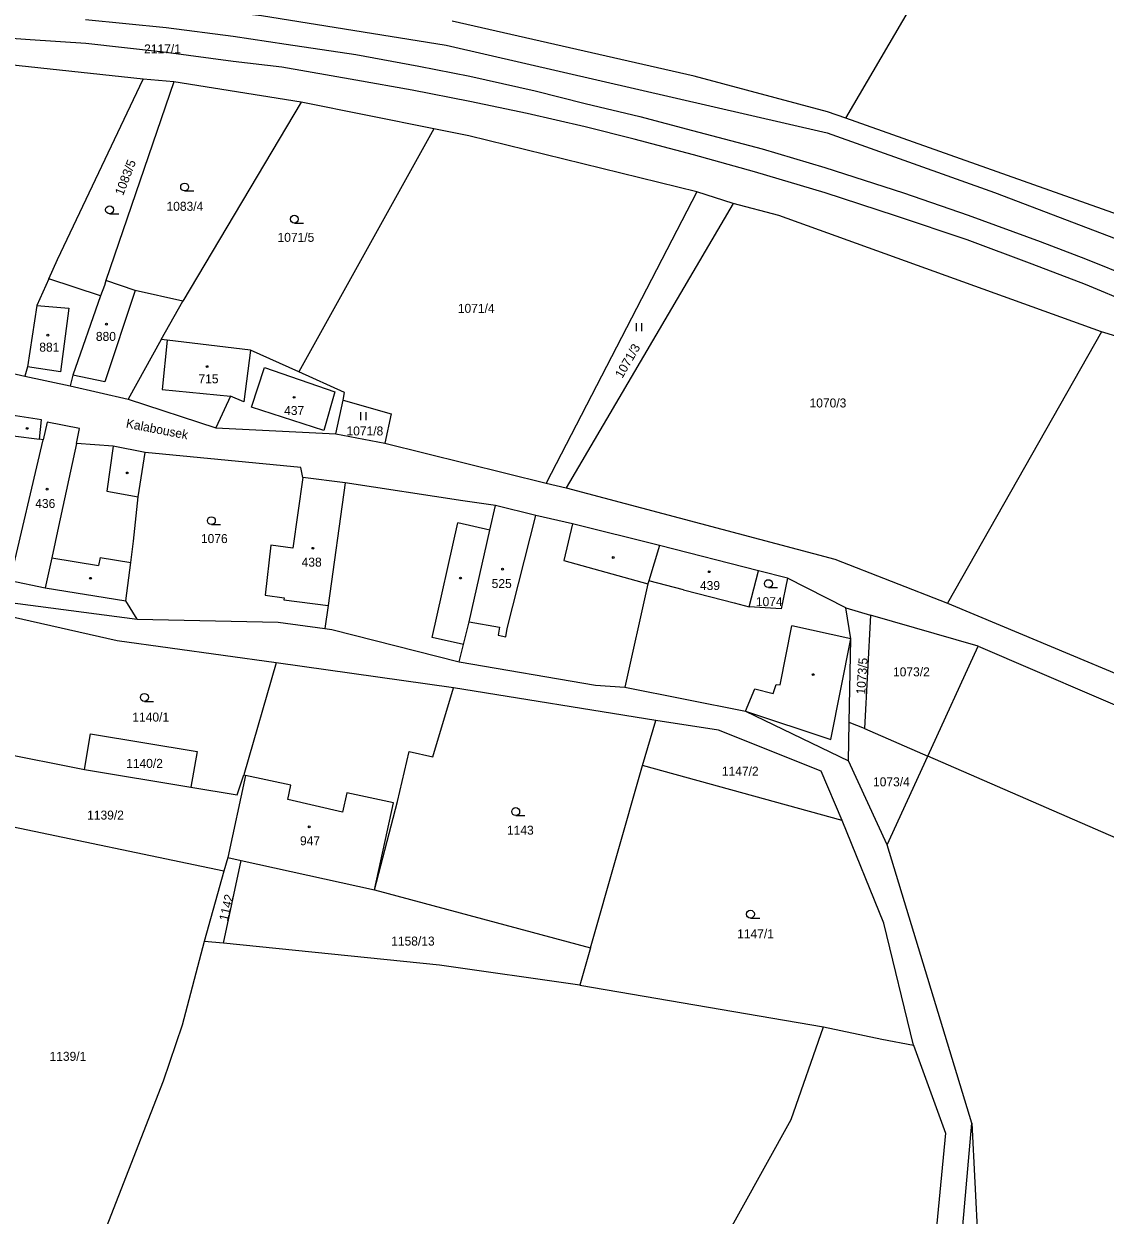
# Model space of a CAD drawing. Extents: x -679220 to -673243, y -1075091 to -1066557.
# Drawn here: x -677727.4 to -677523, y -1069398.2 to -1069172.8 of the extents above; entities that cross this region are included whole.
import ezdxf

# ---------------------------------------------------------------- set-up
doc = ezdxf.new("R2010")
doc.units = 0
for name, color, linetype in [('Hranice parcel', 7, 'Continuous'), ('Parcelní čísla', 7, 'Continuous'), ('Pop  PČ popisy', 7, 'Continuous'), ('Poz předměty', 7, 'Continuous'), ('Vnitřní kresba', 7, 'Continuous'), ('Značky budov', 7, 'Continuous'), ('Značky kultur', 7, 'Continuous')]:
    doc.layers.add(name, color=color, linetype=linetype)

msp = doc.modelspace()

# ---------------------------------------------------------------- linework, layer by layer
at = {"layer": 'Hranice parcel'}
for p, q in [((-677572, -1069190.7), (-677531.99, -1069122.26)), ((-677704.86, -1069183.34), (-677736.34, -1069179.93)), ((-677699.07, -1069183.83), (-677704.86, -1069183.34)), ((-677699.07, -1069183.83), (-677711.96, -1069221.42)), ((-677675.03, -1069187.68), (-677699.07, -1069183.83)), ((-677675.03, -1069187.68), (-677697.39, -1069225.32)), ((-677649.93, -1069192.71), (-677675.03, -1069187.68)), ((-677649.93, -1069192.71), (-677675.44, -1069238.67)), ((-677600.19, -1069204.65), (-677628.65, -1069259.74)), ((-677593.3, -1069206.8), (-677600.19, -1069204.65)), ((-677593.3, -1069206.8), (-677624.91, -1069260.6)), ((-677712.91, -1069224.32), (-677722.72, -1069221.09)), ((-677701.44, -1069232.58), (-677697.39, -1069225.32)), ((-677523.65, -1069231.09), (-677552.78, -1069282.45)), ((-677756.82, -1069232.89), (-677727.23, -1069239.48)), ((-677701.44, -1069232.58), (-677707.71, -1069243.82)), ((-677675.44, -1069238.67), (-677684.58, -1069234.55)), ((-677727.23, -1069239.48), (-677718.66, -1069241.33)), ((-677718.66, -1069241.33), (-677707.71, -1069243.82)), ((-677707.71, -1069243.82), (-677691.16, -1069249.27)), ((-677668.42, -1069250.4), (-677667.08, -1069244)), ((-677691.16, -1069249.27), (-677668.42, -1069250.4)), ((-677668.42, -1069250.4), (-677659.15, -1069252.16)), ((-677659.15, -1069252.16), (-677628.65, -1069259.74)), ((-677628.65, -1069259.74), (-677624.91, -1069260.6)), ((-677588.54, -1069276.28), (-677607.23, -1069271.53)), ((-677583.02, -1069277.68), (-677588.54, -1069276.28)), ((-677572.01, -1069283.33), (-677583.02, -1069277.68)), ((-677736.13, -1069281.48), (-677706.03, -1069285.42)), ((-677572.01, -1069283.33), (-677567.36, -1069284.67)), ((-677567.36, -1069284.67), (-677568.5, -1069306.14)), ((-677547.03, -1069290.53), (-677567.36, -1069284.67)), ((-677556.54, -1069311.35), (-677547.03, -1069290.53)), ((-677679.71, -1069293.7), (-677685.82, -1069314.91)), ((-677646.21, -1069298.44), (-677679.71, -1069293.7)), ((-677607.93, -1069304.64), (-677646.21, -1069298.44)), ((-677610.48, -1069313.16), (-677607.93, -1069304.64)), ((-677571.5, -1069312.27), (-677571.38, -1069305.01)), ((-677568.5, -1069306.14), (-677571.38, -1069305.01)), ((-677568.5, -1069306.14), (-677556.54, -1069311.35)), ((-677734.78, -1069310.12), (-677715.97, -1069313.88)), ((-677564.2, -1069328.13), (-677556.54, -1069311.35)), ((-677715.97, -1069313.88), (-677695.84, -1069317.23)), ((-677620.29, -1069347.63), (-677610.48, -1069313.16)), ((-677572.69, -1069323.51), (-677610.48, -1069313.16)), ((-677564.2, -1069328.13), (-677571.5, -1069312.27)), ((-677689.61, -1069333.12), (-677737.55, -1069323.12)), ((-677548.21, -1069380.81), (-677564.2, -1069328.13)), ((-677689.68, -1069346.73), (-677686.34, -1069331.12)), ((-677688.89, -1069330.56), (-677689.61, -1069333.12)), ((-677688.89, -1069330.56), (-677686.34, -1069331.12)), ((-677686.34, -1069331.12), (-677661.13, -1069336.62)), ((-677689.61, -1069333.12), (-677693.37, -1069346.39)), ((-677661.13, -1069336.62), (-677620.29, -1069347.63)), ((-677689.68, -1069346.73), (-677693.37, -1069346.39)), ((-677620.29, -1069347.63), (-677622.33, -1069354.7)), ((-677622.33, -1069354.7), (-677576.22, -1069362.57)), ((-677548.21, -1069380.81), (-677546.35, -1069417.99))]:
    msp.add_line(p, q, dxfattribs=at)
for points in [[(-677771.47, -1069164.75), (-677768.69, -1069166.68), (-677726.46, -1069166.38), (-677682.49, -1069171.26), (-677647.56, -1069176.91), (-677575.55, -1069193.45), (-677543.91, -1069204.73), (-677516.93, -1069215.01), (-677490.2, -1069225.56), (-677463.81, -1069237.37), (-677452.93, -1069243.54), (-677426.19, -1069257.01), (-677389.2, -1069278.58), (-677337.49, -1069313.91), (-677303.18, -1069340.43), (-677258.49, -1069379.12), (-677213.48, -1069429.25), (-677176.58, -1069470.98), (-677152.41, -1069505.2), (-677121.29, -1069555.74)], [(-677572, -1069190.7), (-677575.49, -1069189.46), (-677600.69, -1069182.75), (-677646.45, -1069172.37)], [(-677722.72, -1069221.09), (-677721.09, -1069217.44), (-677704.86, -1069183.34)], [(-677600.19, -1069204.65), (-677643.27, -1069194.04), (-677649.93, -1069192.71)], [(-677510.88, -1069212.74), (-677516.54, -1069210.38), (-677543.41, -1069200.82), (-677572, -1069190.7)], [(-677523.65, -1069231.09), (-677584.71, -1069209.13), (-677593.3, -1069206.8)], [(-677722.72, -1069221.09), (-677724.98, -1069226.13), (-677726.77, -1069237.75), (-677727.23, -1069239.48)], [(-677711.96, -1069221.42), (-677712.21, -1069222.34), (-677712.91, -1069224.32)], [(-677697.39, -1069225.32), (-677706.39, -1069223.28), (-677711.96, -1069221.42)], [(-677712.91, -1069224.32), (-677718.19, -1069239.3), (-677718.66, -1069241.33)], [(-677468.19, -1069255.96), (-677510.6, -1069235.08), (-677523.65, -1069231.09)], [(-677684.58, -1069234.55), (-677700.32, -1069232.71), (-677701.44, -1069232.58)], [(-677684.58, -1069234.55), (-677685.81, -1069244.36), (-677688.35, -1069243.25), (-677691.16, -1069249.27)], [(-677667.08, -1069244), (-677666.78, -1069242.57), (-677675.44, -1069238.67)], [(-677723.81, -1069251.54), (-677724.49, -1069251.43), (-677724.08, -1069247.76), (-677728.98, -1069247), (-677736.19, -1069245.79), (-677759.85, -1069243.66)], [(-677667.08, -1069244), (-677657.99, -1069246.63), (-677659.15, -1069252.16)], [(-677704.47, -1069253.92), (-677710.57, -1069252.7), (-677717.5, -1069252.21), (-677716.89, -1069249.4), (-677723.02, -1069248.17), (-677723.81, -1069251.54)], [(-677736.13, -1069281.48), (-677735.92, -1069278.12), (-677730.02, -1069278.11), (-677723.81, -1069251.54)], [(-677706.03, -1069285.42), (-677708.13, -1069282), (-677707.23, -1069274.75), (-677706.72, -1069270.68), (-677705.83, -1069262.3), (-677704.47, -1069253.92)], [(-677674.71, -1069258.65), (-677675.05, -1069256.75), (-677704.47, -1069253.92)], [(-677674.71, -1069258.65), (-677676.58, -1069272.02), (-677680.75, -1069271.48), (-677681.79, -1069280.92), (-677678.22, -1069281.39), (-677678.27, -1069281.78), (-677669.92, -1069282.88), (-677670.53, -1069287.21)], [(-677638.26, -1069263.96), (-677644.43, -1069263.08), (-677666.67, -1069259.65), (-677674.71, -1069258.65)], [(-677624.91, -1069260.6), (-677574.11, -1069274.09), (-677552.78, -1069282.45)], [(-677645.12, -1069293.53), (-677644.3, -1069290.26), (-677643.21, -1069285.94), (-677639.31, -1069268.61), (-677638.26, -1069263.96)], [(-677607.23, -1069271.53), (-677623.67, -1069267.45), (-677630.6, -1069265.85), (-677638.26, -1069263.96)], [(-677607.23, -1069271.53), (-677609.26, -1069278.18), (-677609.47, -1069278.79), (-677613.82, -1069298.33)], [(-677583.02, -1069277.68), (-677584.24, -1069283.48), (-677590.3, -1069283.13), (-677588.54, -1069276.28)], [(-677552.78, -1069282.45), (-677542.85, -1069286.56), (-677506.95, -1069301.62), (-677503.85, -1069302.74)], [(-677679.71, -1069293.7), (-677709.81, -1069289.58), (-677729.58, -1069285.1)], [(-677571.38, -1069305.01), (-677571.08, -1069289.18), (-677572.01, -1069283.33)], [(-677706.03, -1069285.42), (-677679.34, -1069286.01), (-677670.53, -1069287.21)], [(-677670.53, -1069287.21), (-677669.17, -1069287.4), (-677645.12, -1069293.53)], [(-677547.03, -1069290.53), (-677514.43, -1069304.54), (-677505.17, -1069308.36)], [(-677645.12, -1069293.53), (-677619.37, -1069297.92), (-677613.82, -1069298.33)], [(-677661.13, -1069336.62), (-677656.79, -1069319.94), (-677654.57, -1069310.51), (-677650.12, -1069311.46), (-677646.21, -1069298.44)], [(-677613.82, -1069298.33), (-677591.02, -1069302.87), (-677571.5, -1069312.27)], [(-677572.69, -1069323.51), (-677576.71, -1069314.21), (-677596.09, -1069306.44), (-677607.93, -1069304.64)], [(-677715.97, -1069313.88), (-677714.86, -1069307.14), (-677694.69, -1069310.45), (-677695.84, -1069317.23)], [(-677412.6, -1069367.13), (-677457.48, -1069354.46), (-677556.54, -1069311.35)], [(-677695.84, -1069317.23), (-677687.08, -1069318.68), (-677685.82, -1069314.91)], [(-677685.82, -1069314.91), (-677685.5, -1069315.03), (-677688.89, -1069330.56)], [(-677559.22, -1069366.05), (-677564.82, -1069342.95), (-677572.69, -1069323.51)], [(-677693.37, -1069346.39), (-677697.48, -1069362.25), (-677701.11, -1069372.84), (-677720.33, -1069422.21)], [(-677622.33, -1069354.7), (-677648.85, -1069350.91), (-677689.68, -1069346.73)], [(-677697.67, -1069604.34), (-677636.23, -1069478.16), (-677612.7, -1069429.2), (-677596.7, -1069405.98), (-677582.35, -1069380.09), (-677576.22, -1069362.57)], [(-677576.22, -1069362.57), (-677565.2, -1069364.88), (-677559.22, -1069366.05)], [(-677559.22, -1069366.05), (-677553.15, -1069382.64), (-677556.36, -1069416.13), (-677551.5, -1069420.88), (-677579.43, -1069494.93), (-677590.2, -1069519.74), (-677591.88, -1069527.82), (-677611.25, -1069573.38), (-677634.22, -1069601.55), (-677661.36, -1069635.01)], [(-677546.35, -1069417.99), (-677551.3, -1069416.02), (-677548.21, -1069380.81)]]:
    msp.add_lwpolyline(points, dxfattribs=at)
at = {"layer": 'Poz předměty'}
for p, q in [((-677715.75, -1069172.05), (-677700.53, -1069173.56)), ((-677726.25, -1069175.9), (-677740.9, -1069174.75)), ((-677700.53, -1069173.56), (-677687.87, -1069175.21)), ((-677715.73, -1069176.59), (-677726.25, -1069175.9)), ((-677700.51, -1069178.25), (-677715.73, -1069176.59)), ((-677687.87, -1069175.21), (-677677.83, -1069176.68)), ((-677677.83, -1069176.68), (-677664.64, -1069178.65)), ((-677687.85, -1069179.97), (-677700.51, -1069178.25)), ((-677664.64, -1069178.65), (-677652.74, -1069180.87)), ((-677678.67, -1069181.06), (-677687.85, -1069179.97)), ((-677664.65, -1069183.49), (-677678.67, -1069181.06)), ((-677652.74, -1069180.87), (-677643.14, -1069182.75)), ((-677654.01, -1069185.41), (-677664.65, -1069183.49)), ((-677643.14, -1069182.75), (-677630.76, -1069185.53)), ((-677643.12, -1069187.55), (-677654.01, -1069185.41)), ((-677630.76, -1069185.53), (-677621.31, -1069187.89)), ((-677632.28, -1069189.81), (-677643.12, -1069187.55)), ((-677621.31, -1069187.89), (-677610.99, -1069190.36)), ((-677621.3, -1069192.33), (-677632.28, -1069189.81)), ((-677610.99, -1069190.36), (-677601.02, -1069193.04)), ((-677612.01, -1069194.66), (-677621.3, -1069192.33)), ((-677600.79, -1069197.62), (-677612.01, -1069194.66)), ((-677601.02, -1069193.04), (-677587.86, -1069196.49)), ((-677587.86, -1069196.49), (-677575.97, -1069200.01)), ((-677589.28, -1069200.83), (-677600.79, -1069197.62)), ((-677575.95, -1069204.81), (-677589.28, -1069200.83)), ((-677575.97, -1069200.01), (-677561.12, -1069204.83)), ((-677562.62, -1069209.18), (-677575.95, -1069204.81)), ((-677561.12, -1069204.83), (-677548.87, -1069209.03)), ((-677549.07, -1069213.73), (-677562.62, -1069209.18)), ((-677548.87, -1069209.03), (-677535.26, -1069214)), ((-677536.82, -1069218.28), (-677549.07, -1069213.73)), ((-677535.26, -1069214), (-677526.73, -1069217.29)), ((-677526.73, -1069217.29), (-677515.7, -1069221.72)), ((-677526.69, -1069222.18), (-677536.82, -1069218.28)), ((-677517.54, -1069225.97), (-677526.69, -1069222.18))]:
    msp.add_line(p, q, dxfattribs=at)
at = {"layer": 'Vnitřní kresba'}
for p, q in [((-677706.39, -1069223.28), (-677712.09, -1069240.53)), ((-677724.98, -1069226.13), (-677718.95, -1069226.65)), ((-677718.95, -1069226.65), (-677720.53, -1069238.64)), ((-677700.32, -1069232.71), (-677701.26, -1069242.01)), ((-677720.53, -1069238.64), (-677726.77, -1069237.75)), ((-677684.4, -1069245.34), (-677681.96, -1069237.85)), ((-677681.96, -1069237.85), (-677668.64, -1069242.45)), ((-677712.09, -1069240.53), (-677718.19, -1069239.3)), ((-677701.26, -1069242.01), (-677688.35, -1069243.25)), ((-677668.64, -1069242.45), (-677670.7, -1069249.75)), ((-677670.7, -1069249.75), (-677684.4, -1069245.34)), ((-677729.44, -1069250.79), (-677724.49, -1069251.43)), ((-677717.5, -1069252.21), (-677720.88, -1069267.92)), ((-677710.57, -1069252.7), (-677711.77, -1069261.27)), ((-677666.67, -1069259.65), (-677669.92, -1069282.88)), ((-677711.77, -1069261.27), (-677705.83, -1069262.3)), ((-677636.02, -1069287.23), (-677630.6, -1069265.85)), ((-677720.88, -1069267.92), (-677722.16, -1069273.85)), ((-677650.25, -1069288.92), (-677645.37, -1069267.25)), ((-677639.31, -1069268.61), (-677645.37, -1069267.25)), ((-677623.67, -1069267.45), (-677625.35, -1069274.38)), ((-677722.16, -1069273.85), (-677723.38, -1069279.53)), ((-677722.16, -1069273.85), (-677713.34, -1069275.28)), ((-677712.99, -1069273.79), (-677713.34, -1069275.28)), ((-677712.99, -1069273.79), (-677707.23, -1069274.75)), ((-677625.35, -1069274.38), (-677609.47, -1069278.79)), ((-677730.02, -1069278.11), (-677723.38, -1069279.53)), ((-677602.74, -1069279.88), (-677609.26, -1069278.18)), ((-677723.38, -1069279.53), (-677708.13, -1069282)), ((-677602.74, -1069279.88), (-677597.57, -1069281.23)), ((-677597.57, -1069281.23), (-677593.16, -1069282.38)), ((-677593.16, -1069282.38), (-677590.3, -1069283.13)), ((-677643.21, -1069285.94), (-677637.49, -1069286.97)), ((-677637.49, -1069286.97), (-677637.77, -1069288.5)), ((-677636.29, -1069288.77), (-677636.02, -1069287.23)), ((-677584.43, -1069297.9), (-677582.23, -1069286.71)), ((-677571.08, -1069289.18), (-677582.23, -1069286.71)), ((-677644.3, -1069290.26), (-677650.25, -1069288.92)), ((-677637.77, -1069288.5), (-677636.29, -1069288.77)), ((-677574.84, -1069308.21), (-677571.08, -1069289.18)), ((-677591.02, -1069302.87), (-677589.2, -1069298.63)), ((-677589.2, -1069298.63), (-677585.73, -1069299.49)), ((-677585.73, -1069299.49), (-677585.2, -1069297.82)), ((-677585.2, -1069297.82), (-677584.43, -1069297.9)), ((-677591.02, -1069302.87), (-677574.84, -1069308.21)), ((-677676.93, -1069316.88), (-677685.5, -1069315.03)), ((-677677.52, -1069319.56), (-677676.93, -1069316.88)), ((-677666.35, -1069318.3), (-677667.18, -1069321.95)), ((-677657.55, -1069320.22), (-677666.35, -1069318.3)), ((-677667.18, -1069321.95), (-677677.52, -1069319.56)), ((-677661.13, -1069336.62), (-677657.55, -1069320.22))]:
    msp.add_line(p, q, dxfattribs=at)
at = {"layer": 'Značky budov'}
for centre in [(-677711.83, -1069229.64), (-677722.91, -1069231.73), (-677692.8, -1069237.68), (-677676.35, -1069243.49), (-677726.81, -1069249.36), (-677707.87, -1069257.79), (-677723.05, -1069260.87), (-677672.77, -1069272.05), (-677615.99, -1069273.8), (-677636.91, -1069276), (-677714.82, -1069277.72), (-677644.88, -1069277.67), (-677597.83, -1069276.48), (-677578.21, -1069295.94), (-677673.46, -1069324.73)]:
    msp.add_circle(centre, 0.175, dxfattribs=at)
at = {"layer": 'Značky kultur'}
for p, q in [((-677697.03, -1069204.46), (-677695.28, -1069204.46)), ((-677711.22, -1069208.78), (-677709.47, -1069208.78)), ((-677676.29, -1069210.54), (-677674.54, -1069210.54)), ((-677611.6, -1069230.98), (-677611.6, -1069229.48)), ((-677610.6, -1069230.98), (-677610.6, -1069229.48)), ((-677663.69, -1069247.82), (-677663.69, -1069246.32)), ((-677662.69, -1069247.82), (-677662.69, -1069246.32)), ((-677691.98, -1069267.57), (-677690.23, -1069267.57)), ((-677586.66, -1069279.48), (-677584.91, -1069279.48)), ((-677704.64, -1069301), (-677702.89, -1069301)), ((-677634.44, -1069322.59), (-677632.69, -1069322.59)), ((-677590.05, -1069342), (-677588.3, -1069342))]:
    msp.add_line(p, q, dxfattribs=at)
for centre in [(-677697.03, -1069203.71), (-677711.22, -1069208.03), (-677676.29, -1069209.79), (-677691.98, -1069266.82), (-677586.66, -1069278.73), (-677704.64, -1069300.25), (-677634.44, -1069321.84), (-677590.05, -1069341.25)]:
    msp.add_circle(centre, 0.75, dxfattribs=at)

# ---------------------------------------------------------------- texts
at = {"layer": 'Parcelní čísla'}
for s, p in [('2117/1', (-677704.7, -1069178.44)), ('1083/4', (-677700.46, -1069208.21)), ('1071/5', (-677679.47, -1069214.08)), ('1071/4', (-677645.38, -1069227.51)), ('880', (-677713.81, -1069232.82)), ('881', (-677724.51, -1069234.85)), ('715', (-677694.42, -1069240.84)), ('1070/3', (-677578.88, -1069245.41)), ('437', (-677678.22, -1069246.83)), ('1071/8', (-677666.43, -1069250.7)), ('436', (-677725.28, -1069264.42)), ('1076', (-677693.95, -1069271.06)), ('438', (-677674.91, -1069275.51)), ('525', (-677638.98, -1069279.56)), ('439', (-677599.6, -1069279.94)), ('1074', (-677589.03, -1069282.99)), ('1073/2', (-677563.1, -1069296.27)), ('1140/1', (-677706.92, -1069304.82)), ('1140/2', (-677708.09, -1069313.58)), ('1147/2', (-677595.46, -1069315.06)), ('1073/4', (-677566.88, -1069317.07)), ('1139/2', (-677715.47, -1069323.36)), ('1143', (-677636.09, -1069326.21)), ('947', (-677675.22, -1069328.22)), ('1158/13', (-677657.98, -1069347.19)), ('1147/1', (-677592.57, -1069345.81)), ('1139/1', (-677722.58, -1069368.99))]:
    msp.add_text(s, height=1.7, dxfattribs=at).set_placement(p)
for s, rotation, p in [('1083/5', 69, (-677708.68, -1069205.44)), ('1071/3', 60, (-677614.29, -1069240.03)), ('1073/5', 86, (-677568.37, -1069299.75)), ('1142', 77, (-677688.88, -1069342.65))]:
    msp.add_text(s, height=1.7, rotation=rotation, dxfattribs=at).set_placement(p)
at = {"layer": 'Pop  PČ popisy'}
msp.add_text('Kalabousek', height=1.7, rotation=349, dxfattribs=at).set_placement((-677708.22, -1069249.19))

doc.saveas('drawing.dxf')
